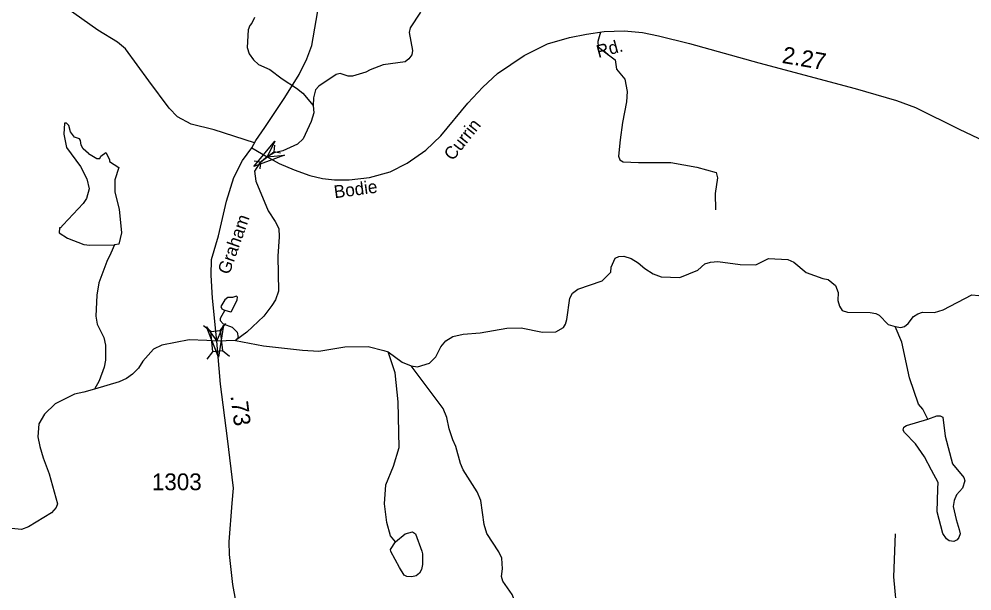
# Model space of a CAD drawing. Extents: x 2056842 to 2160602, y 826753 to 1016856.
# Drawn here: x 2095813 to 2102914, y 943054 to 947318 of the extents above; entities that cross this region are included whole.
import ezdxf

# ---------------------------------------------------------------- set-up
doc = ezdxf.new("R2010")
doc.units = 0
for name, color, linetype in [('Exist Hydrographic Creek Single Shore', 7, 'Continuous'), ('Exist Hydrographic Misc Water Feature', 7, 'Continuous'), ('Exist Hydrographic Pond Under 1500 Sq Ft', 7, 'Continuous'), ('Exist Road Non-System Type 51', 7, 'Continuous'), ('Exist Road Secondary Mileage Hundredths English Label', 7, 'Continuous'), ('Exist Road Secondary Structure Pipe Attributed CELL', 7, 'Continuous'), ('Exist Road Secondary Structure Pipe CELL', 7, 'Continuous'), ('Exist Road Secondary Structure Standard Bridge Attributed CELL', 7, 'Continuous'), ('Exist Road Secondary Structure Standard Bridge CELL', 7, 'Continuous'), ('Exist Road Secondary Type 51 Attributed', 7, 'Continuous'), ('Exist Road Secondary Type 51 Label', 7, 'Continuous'), ('Exist Road Secondary Type 51 Number Label', 7, 'Continuous')]:
    doc.layers.add(name, color=color, linetype=linetype)

msp = doc.modelspace()

# ---------------------------------------------------------------- linework, layer by layer
at = {"layer": 'Exist Hydrographic Creek Single Shore'}
for points in [[(2098803.8, 947368.2), (2098728.2, 947252), (2098720.3, 947218), (2098744.8, 947083.9), (2098740.8, 947051.9), (2098716.9, 947019.9), (2098691.1, 946997.8), (2098525.3, 946975.3), (2098429.4, 946938.9), (2098397.2, 946920.9), (2098297.5, 946892.7), (2098265.3, 946892.4), (2098205.4, 946912.4), (2098177.3, 946904.1), (2098047.5, 946817.9), (2098021.7, 946789.9), (2098008, 946729.8), (2098004.2, 946673.7)], [(2098004.2, 946673.7), (2098010.2, 946617.8), (2097990.5, 946553.6), (2097930.8, 946425.6), (2097888.9, 946385.4), (2097779.3, 946334.9), (2097715.3, 946320.8), (2097662.7, 946289.3), (2097607.4, 946244.6), (2097567.8, 946184.4), (2097578, 946108.4), (2097670.5, 945886.6), (2097720.8, 945808.8), (2097748.8, 945755), (2097751.2, 945693), (2097741.6, 945549.1), (2097746.4, 945289.1), (2097724.7, 945224.9), (2097696.9, 945180.9), (2097637.2, 945102.7), (2097509.3, 944982.3), (2097425.7, 944920.1)], [(2098733.9, 944732.1), (2098782, 944724.2), (2098871.9, 944752.6), (2098919.7, 944798.8), (2098955.8, 944874.8), (2098993.4, 944919), (2099045.3, 944951.1), (2099121.4, 944967.2), (2099249.3, 944977.7), (2099447.2, 945012.3), (2099555.2, 945014.6), (2099713.4, 944983.1), (2099813.2, 944985.3), (2099871.3, 945017.6), (2099884.9, 945041.6), (2099894.8, 945077.8), (2099916.5, 945237.8), (2099936.3, 945273.8), (2099978.3, 945303.8), (2100158.1, 945366.3), (2100223.7, 945430.6), (2100225.8, 945466.6), (2100255.4, 945534.6), (2100283.5, 945546.8), (2100319.4, 945549), (2100375.5, 945533.1), (2100427.6, 945501.2), (2100477.6, 945457.5), (2100537.8, 945417.5), (2100597.7, 945395.9), (2100738, 945390.4), (2100871.7, 945444.7), (2100923.6, 945492.8), (2100965.5, 945505.1), (2101021.4, 945509.2), (2101187.6, 945487.7), (2101303.4, 945485.9), (2101397.2, 945532.2), (2101541.4, 945524.6), (2101587.3, 945505), (2101679.5, 945427.3), (2101803.6, 945383.7), (2101843.8, 945375.6), (2101898, 945331.8), (2101918, 945279.9), (2101914.4, 945219.9), (2101926.3, 945176), (2101946.6, 945144.1), (2101986.4, 945132.1), (2102154.4, 945130.6), (2102198.5, 945122.8), (2102222.6, 945110.8), (2102291, 945039.2), (2102342.8, 945025.3)], [(2102342.8, 945025.3), (2102383, 945017.2), (2102410.8, 945025.5), (2102438.8, 945047.6), (2102478.6, 945099.6), (2102510.5, 945119.9), (2102546.5, 945132), (2102634.4, 945130.1), (2102698.5, 945150.5), (2102914.1, 945261.2)], [(2102914.1, 945261.2), (2102966.2, 945257.1), (2103146.1, 945185.8), (2103208.5, 945154), (2103316.6, 945050.3), (2103360.7, 945024.5), (2103424.7, 945012.7), (2103552.9, 945005.1), (2103610.9, 944985.2), (2103881.1, 944851.9), (2103997.4, 944796.3), (2104188, 944636.8), (2104244.2, 944561.2), (2104330.3, 944459.3), (2104364.4, 944411.7)], [(2097425.7, 944920.1), (2097285.8, 944916.6), (2097211.8, 944920.7), (2097079.8, 944926.1), (2096875.7, 944886.2), (2096816, 944856), (2096736, 944765.8), (2096702.1, 944713.6), (2096658.6, 944669.6), (2096614.6, 944637.7), (2096558.6, 944613.2), (2096374.7, 944558.7)], [(2097425.7, 944920.1), (2097633.5, 944880.7), (2097925.9, 944847.7), (2098045.9, 944841.9), (2098239.8, 944872.7), (2098415.7, 944875.2), (2098531.6, 944847.6), (2098563.8, 944835.4)], [(2098563.8, 944835.4), (2098667.9, 944759.7), (2098733.9, 944732.1)], [(2099604.4, 942699.1), (2099580.2, 942747), (2099542, 942890.9), (2099487.5, 943026.7), (2099417.1, 943126.5), (2099408.9, 943162.5), (2099416.9, 943218.5), (2099410.8, 943298.4), (2099388.4, 943346.4), (2099298, 943482.1), (2099277.9, 943550), (2099255.2, 943728), (2099227.3, 943791.9), (2099122.7, 943955.5), (2099102.4, 944003.5), (2099067.9, 944131.4), (2099046, 944179.2), (2099017.7, 944263.2), (2099001.5, 944347.1), (2098973.2, 944415), (2098734.1, 944732.3)], [(2096374.7, 944558.7), (2096296.8, 944534.7), (2096225, 944520.4), (2096083.1, 944449.9), (2096003.3, 944371.8), (2095961.5, 944299.5), (2095953.9, 944203.5), (2095968.2, 944131.7), (2095992.3, 944045.5), (2096036.8, 943927.8), (2096099.4, 943704), (2096089.6, 943676), (2096053.7, 943635.7), (2095882.2, 943531.3), (2095832.2, 943511.1), (2095755.9, 943518.9)]]:
    msp.add_lwpolyline(points, dxfattribs=at)
at = {"layer": 'Exist Hydrographic Misc Water Feature'}
msp.add_line((2097445.8, 944942.2), (2097425.7, 944920.2), dxfattribs=at)
for points in [[(2097568, 947330.2), (2097548.4, 947286.3), (2097532.3, 947270.2), (2097520.5, 947238), (2097512.8, 947106.3), (2097528.9, 947058.3), (2097561, 947012.4), (2097597.1, 946978.5), (2097681.3, 946940.7), (2097773.4, 946873.1), (2097879.9, 946803.3), (2097928, 946765.6), (2098004.2, 946673.7)], [(2096331.5, 946314.7), (2096291.5, 946350.6), (2096275.3, 946378.5), (2096271.2, 946412.6), (2096263.2, 946424.5), (2096227.1, 946436.3), (2096197, 946476.2), (2096182.9, 946524.2), (2096166.9, 946540.1), (2096150.9, 946540.1), (2096147, 946460.1), (2096167.5, 946360.2), (2096271.8, 946218.5), (2096318, 946126.6), (2096336.2, 946050.7), (2096314.5, 945978.7), (2096290.7, 945942.6)], [(2096331.5, 946314.7), (2096393.7, 946278.9), (2096413.7, 946279), (2096421.5, 946295), (2096459.5, 946323.1), (2096485.7, 946271.2), (2096485.7, 946255.2), (2096555.8, 946211.4), (2096526.1, 946119.3), (2096526.5, 946027.4), (2096558.9, 945899.4), (2096577.4, 945723.5), (2096557.5, 945639.4), (2096523.7, 945635.3)], [(2096290.7, 945942.6), (2096141.2, 945784.2), (2096121.3, 945760.1), (2096113.3, 945760.1), (2096111.3, 945724.1), (2096173.4, 945684.2), (2096295.6, 945636.6), (2096339.7, 945630.8), (2096523.7, 945635.3)], [(2096523.7, 945635.3), (2096497.8, 945571.2), (2096466, 945511.2), (2096408.6, 945351), (2096392.8, 945258.9), (2096385.2, 945103), (2096395.5, 945042.9), (2096443.9, 944943.2), (2096456, 944885.2), (2096456.4, 944775.2), (2096446.6, 944723.1), (2096410.9, 944619.1), (2096375, 944558.9)], [(2097345.3, 945145.9), (2097389.2, 945134.1), (2097397.2, 945138.1), (2097439, 945224.2)], [(2097345.3, 945145.9), (2097311.3, 945085.9), (2097311.3, 945069.9), (2097333.4, 945045.9), (2097401.5, 945020.1), (2097437.4, 944984.2), (2097445.8, 944942.2)], [(2102585.2, 944334.3), (2102546.9, 944410.1), (2102514.7, 944446), (2102448.2, 944643.8), (2102391.4, 944907.6), (2102343, 945025.4)], [(2098618.3, 943419.9), (2098582.2, 943463.9), (2098553.9, 943563.8), (2098535.4, 943703.7), (2098546.9, 943843.7), (2098604.5, 943983.9), (2098646.1, 944124.1), (2098637.1, 944463.9), (2098616.4, 944679.9), (2098563.9, 944835.7)], [(2102662.7, 943862.5), (2102612.3, 943954.3), (2102560, 944054.2), (2102493.7, 944149.9), (2102411.5, 944235.7), (2102401.5, 944253.7), (2102405.4, 944275.6), (2102425.3, 944287.7), (2102585.2, 944334.3)], [(2102585.2, 944334.3), (2102652.9, 944360.4), (2102676.9, 944358.6), (2102697.2, 944350.6), (2102713.4, 944206.6), (2102768.1, 944000.8), (2102854.4, 943899), (2102860.4, 943875), (2102844.6, 943819.1), (2102798.9, 943771)], [(2102798.9, 943771), (2102781, 943726.9), (2102775.3, 943682.8), (2102795.4, 943586.9), (2102819.8, 943511), (2102825.7, 943479), (2102815.9, 943451), (2102804, 943435), (2102780, 943422.9), (2102743.9, 943426.8), (2102724, 943442.7), (2102697.8, 943482.7), (2102655.1, 943644.6), (2102660.7, 943814.5), (2102662.7, 943862.5)], [(2098618.3, 943419.9), (2098690.2, 943480.2), (2098746, 943494.4), (2098766.1, 943478.5), (2098814.5, 943350.6)], [(2098647, 943228.1), (2098582.4, 943347.9), (2098580.5, 943363.8), (2098618.3, 943419.9)], [(2098814.5, 943350.6), (2098820.4, 943330.6), (2098818.8, 943250.7), (2098811, 943214.6), (2098796.9, 943186.6), (2098771.2, 943166.5), (2098739.2, 943158.4), (2098703.2, 943162.3), (2098683.1, 943172.2), (2098647, 943228.1)]]:
    msp.add_lwpolyline(points, dxfattribs=at)
at = {"layer": 'Exist Hydrographic Pond Under 1500 Sq Ft'}
for points in [[(2097438.6, 945224), (2097440.6, 945244), (2097432.6, 945252), (2097404.5, 945242.1), (2097368.7, 945241.9), (2097346.7, 945223.6)], [(2097346.7, 945223.6), (2097316.8, 945173.7), (2097325, 945157.8), (2097345.1, 945145.9)]]:
    msp.add_lwpolyline(points, dxfattribs=at)
at = {"layer": 'Exist Road Non-System Type 51'}
for points in [[(2097567.6, 946393.6), (2097267.6, 946491.7), (2097094.9, 946534.9), (2096993.1, 946588.7), (2096930.7, 946654.3), (2096780.4, 946857.5), (2096606.5, 947096.7), (2096545.7, 947144.7), (2096400.2, 947234.3), (2096101.6, 947446.5), (2096042.5, 947507.3), (2096024.9, 947552.1), (2096026.5, 947611.3), (2096071.2, 947755.3)], [(2100145.5, 947220), (2100125.7, 947151.3), (2100128.9, 947111.3), (2100184.9, 947064.9), (2100255.3, 947013.7), (2100264.9, 946943.2), (2100327.2, 946869.6), (2100344.8, 946776.2), (2100340, 946699.4), (2100309.6, 946545.8), (2100292, 946416.2), (2100280.8, 946294.5), (2100290.4, 946268.1), (2100314.4, 946253.7), (2100428, 946247.3), (2100669.4, 946247.3), (2100864.5, 946212.1), (2101009.2, 946172.8), (2101018.8, 946132.8), (2100999.6, 946017.6), (2101002.8, 945896)], [(2101963.4, 941571.7), (2101999.3, 941803.7), (2102088.8, 942270.9), (2102142.8, 942566.8), (2102197.2, 942643.6), (2102353.9, 942813.3), (2102360.3, 942864.5), (2102331.5, 943158.9), (2102344.3, 943479)]]:
    msp.add_lwpolyline(points, dxfattribs=at)
at = {"layer": 'Exist Road Secondary Structure Pipe Attributed CELL'}
msp.add_lwpolyline([(2097792, 946302.5), (2097562.7, 946219.5), (2097719.8, 946406), (2097662.7, 946289.3)], close=True, dxfattribs=at)
at = {"layer": 'Exist Road Secondary Structure Pipe CELL'}
for p, q in [((2097715.5, 946376.9), (2097710.5, 946326.4)), ((2097615, 946252.2), (2097710.5, 946326.4)), ((2097760.7, 946318.6), (2097710.5, 946326.4)), ((2097564.8, 946259.9), (2097615, 946252.2)), ((2097610, 946201.7), (2097615, 946252.2))]:
    msp.add_line(p, q, dxfattribs=at)
at = {"layer": 'Exist Road Secondary Structure Standard Bridge Attributed CELL'}
msp.add_lwpolyline([(2097336, 945036.5), (2097299.2, 944795.5), (2097210.6, 945022.6), (2097285.8, 944916.6)], close=True, dxfattribs=at)
at = {"layer": 'Exist Road Secondary Structure Standard Bridge CELL'}
for p, q in [((2097242.1, 944987), (2097188.3, 945030.2)), ((2097310.7, 944994.5), (2097353.9, 945048.3)), ((2097215, 944783), (2097258.2, 944836.8)), ((2097382.2, 944801.2), (2097328.4, 944844.4))]:
    msp.add_line(p, q, dxfattribs=at)
msp.add_lwpolyline([(2097258.2, 944836.8), (2097241.8, 944987), (2097312, 944994.7), (2097328.4, 944844.4)], close=True, dxfattribs=at)
at = {"layer": 'Exist Road Secondary Type 51 Attributed'}
for points in [[(2097546.7, 946358.5), (2097577.9, 946413), (2097643.9, 946507.8), (2097793.8, 946732.3), (2097901, 946905.1), (2097957, 947020.3), (2097993.7, 947119.5), (2098059.3, 947494.8), (2098118.4, 947802.7), (2098139.2, 947946.7), (2098147.2, 948087.5), (2098142.4, 948365.1), (2098124.8, 948656.3), (2098123.2, 948800.4), (2098131.1, 948936.9), (2098167.9, 949180.1), (2098223.8, 949576), (2098294.1, 950058.1), (2098332.5, 950282.2), (2098358.5, 950449.4)], [(2097546.7, 946358.5), (2097662.7, 946289.3), (2097750.6, 946241.3), (2097862.6, 946193.3), (2097980.9, 946150.1), (2098073.7, 946129.3), (2098164.8, 946118.1), (2098271.9, 946118.1), (2098424.2, 946135.7), (2098577.8, 946178.9), (2098704.1, 946242.9), (2098844.8, 946338.9), (2098956.7, 946447.7), (2099157.8, 946690.2), (2099268.1, 946808.6), (2099378.4, 946912.6), (2099577.9, 947046.3), (2099750.6, 947132.8), (2099915.3, 947180.8), (2100041, 947206.1), (2100173.7, 947223.7), (2100322.4, 947230.1), (2100459.9, 947217.3), (2100578.3, 947193.3), (2100808.5, 947134.1), (2101325.7, 946991.8), (2102042.9, 946800.1), (2102353.1, 946710.5), (2102493, 946658.5), (2102819.3, 946496.9), (2103153.5, 946338.5)], [(2097285.8, 944916.6), (2097253.4, 945237.6), (2097243.8, 945407.3), (2097247, 945525.7), (2097298.2, 945700.3), (2097358.9, 945959.5), (2097413.3, 946135.5), (2097477.3, 946263.5), (2097546.7, 946358.5)], [(2097498.9, 942595), (2097455.7, 942830.2), (2097406.2, 943102.9), (2097380.6, 943325.4), (2097379, 943419.8), (2097400.6, 943707), (2097410.2, 943819), (2097365.4, 944189.3), (2097314.2, 944595.8), (2097285.8, 944916.6)]]:
    msp.add_lwpolyline(points, dxfattribs=at)

# ---------------------------------------------------------------- texts
at = {"layer": 'Exist Road Secondary Mileage Hundredths English Label'}
for s, rotation, p in [('2.27', 350.20277, (2101493.6, 946991.4)), ('.73', 277.17559, (2097388.2, 944508.1))]:
    msp.add_text(s, height=125, rotation=rotation, dxfattribs=at).set_placement(p)
at = {"layer": 'Exist Road Secondary Type 51 Label'}
for s, rotation, p in [('Rd.', 15.08524, (2100130, 947026.9)), ('Currin', 51.42707, (2099044.4, 946255.6)), ('Bodie', 7.54933, (2098165.7, 945981.2)), ('Graham', 70.49026, (2097379.5, 945407))]:
    msp.add_text(s, height=95, rotation=rotation, dxfattribs=at).set_placement(p)
at = {"layer": 'Exist Road Secondary Type 51 Number Label'}
msp.add_text('1303', height=125, dxfattribs=at).set_placement((2096802.4, 943805))

doc.saveas('drawing.dxf')
